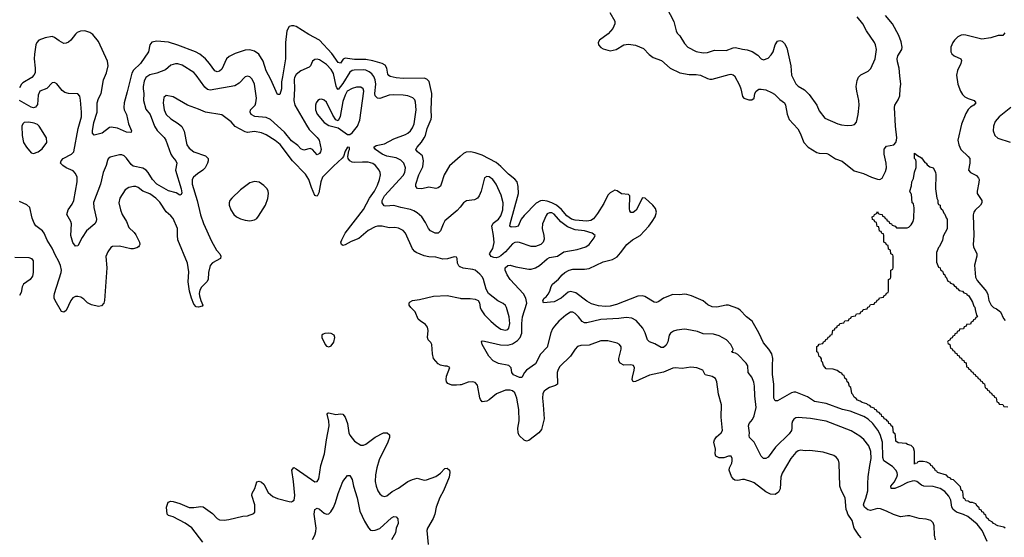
# Model space of a CAD drawing. Header units: inches. Extents: x 1473912 to 1647258, y 640388 to 773423.
# Tile 409 of 420: x 1586211 to 1594682, y 700111 to 704566. Entities that reach past the tile are written whole.
import ezdxf

# ---------------------------------------------------------------- set-up
doc = ezdxf.new("R2010")
doc.units = ezdxf.units.IN
doc.header["$MEASUREMENT"] = 0
doc.layers.add('B5780', color=7, linetype='Continuous')
doc.layers.add('B5790', color=7, linetype='Continuous')

msp = doc.modelspace()

# ---------------------------------------------------------------- linework, layer by layer
at = {"layer": 'B5780', "color": 5}
for points, elevation in [([(1590000, 703387.8), (1589910, 703307.8), (1589862.6, 703230), (1589838.3, 703150), (1589830, 703134.5), (1589810, 703118.4), (1589790, 703114.5), (1589730, 703123.5), (1589670, 703109.8), (1589632.9, 703112.9), (1589619.6, 703130), (1589620.4, 703150), (1589644.1, 703230), (1589679.2, 703300.8), (1589684.6, 703350), (1589675.6, 703395.6), (1589632.6, 703430), (1589619.7, 703450), (1589629.7, 703470), (1589668.3, 703511.7), (1589691.6, 703548.4), (1589701.4, 703570), (1589715.9, 703630), (1589749.9, 703710), (1589754, 703730), (1589750.5, 703790), (1589756.7, 703930), (1589732.8, 704032.8), (1589713.5, 704053.5), (1589690, 704061.6), (1589510, 704060.2), (1589450, 704065.4), (1589398.1, 704078.1), (1589385.5, 704085.5), (1589377.8, 704097.8), (1589369.1, 704150), (1589355.1, 704175.1), (1589329.7, 704190), (1589250, 704212.4), (1589190, 704222.5), (1589090, 704222.6), (1589010, 704235.3), (1588994, 704226), (1588970, 704192.4), (1588950, 704198), (1588895.4, 704275.4), (1588790, 704388.7), (1588697.9, 704437.9), (1588590, 704507.1), (1588570, 704513.7), (1588550, 704514), (1588530, 704506.3), (1588509.5, 704470.5), (1588497.4, 704370), (1588498.9, 704230), (1588473.2, 704073.2), (1588461.9, 704030), (1588462.8, 703970), (1588450, 703923.7), (1588430, 703921.2), (1588370.7, 704050), (1588330, 704124.7), (1588305.3, 704210), (1588268.2, 704268.2), (1588230, 704296), (1588190, 704307), (1588150, 704304), (1588064.9, 704275.1), (1588012, 704250), (1587990, 704229.7), (1587950, 704140.5), (1587930, 704124.2), (1587910, 704117.3), (1587890, 704126.3), (1587844.2, 704190), (1587809, 704230), (1587759.3, 704270), (1587722.6, 704290), (1587570, 704347.7), (1587490, 704372.9), (1587390, 704382.5), (1587347.3, 704372.7), (1587330.3, 704350), (1587318.9, 704290), (1587250.2, 704190), (1587190, 704130.7), (1587174.2, 704105.8), (1587136.2, 703943.8), (1587109.1, 703850), (1587106, 703810), (1587110, 703791), (1587128.9, 703750), (1587145.7, 703670), (1587172.4, 703610), (1587170, 703598), (1587166, 703594), (1587130, 703598.9), (1587052.5, 703632.5), (1586998, 703642), (1586982.7, 703637.3), (1586920.7, 703590), (1586852.3, 703572.3), (1586836.2, 703590), (1586837.4, 703610), (1586850, 703680.7), (1586877.3, 703770), (1586878.3, 703850), (1586890, 703886.7), (1586912, 703930), (1586932.4, 704047.6), (1586957.5, 704110), (1586971.3, 704170), (1586966.2, 704210), (1586890, 704379.5), (1586839.3, 704439.3), (1586815.2, 704455.2), (1586770, 704470.9), (1586733.9, 704466.1), (1586705.5, 704454.5), (1586690, 704441.6), (1586651.1, 704388.9), (1586630, 704371.5), (1586610, 704363), (1586590, 704362), (1586550, 704384.4), (1586510, 704414.3), (1586490, 704420.5), (1586430, 704409.7), (1586375.5, 704390), (1586357.8, 704370), (1586350.2, 704350), (1586337, 704270), (1586335.5, 704230), (1586344.7, 704150), (1586342.7, 704110), (1586333.3, 704090), (1586315, 704070), (1586238.7, 704021.3), (1586226.6, 704010), (1586210, 703980.9)], 640), ([(1590000, 702953.2), (1589975.9, 702924.1), (1589870, 702834.7), (1589853.1, 702806.9), (1589832.7, 702750), (1589810, 702729.8), (1589786.6, 702730), (1589744.4, 702750), (1589728.2, 702768.2), (1589701.5, 702821.5), (1589670, 702868.4), (1589630, 702905.1), (1589601.9, 702921.9), (1589573.7, 702933.7), (1589490, 702948.3), (1589430, 702966.6), (1589362.4, 702962.4), (1589345.3, 702965.3), (1589329.3, 702990), (1589330.5, 703010), (1589348.9, 703050), (1589510, 703224.2), (1589525, 703250), (1589531.6, 703290), (1589515.3, 703330), (1589490, 703358.2), (1589450, 703377.4), (1589370, 703392.7), (1589330, 703409.9), (1589272.1, 703450), (1589258.7, 703470), (1589277.4, 703482.6), (1589350, 703498.4), (1589430, 703540.9), (1589530, 703578.4), (1589550.4, 703589.6), (1589572.3, 703610), (1589590, 703636), (1589603.7, 703670), (1589622.9, 703790), (1589617.4, 703857.4), (1589610, 703876.2), (1589593.2, 703893.2), (1589550, 703909.8), (1589510, 703917.6), (1589430, 703919.8), (1589390, 703916.2), (1589310, 703887.9), (1589289.8, 703889.8), (1589269.8, 703910), (1589267, 703930), (1589274.8, 704010), (1589268.3, 704048.3), (1589256.5, 704076.5), (1589240.2, 704100.2), (1589218.6, 704118.6), (1589190, 704131.6), (1589170, 704135), (1589088, 704132), (1589070, 704127.5), (1589050, 704115.3), (1588990, 704015.6), (1588950, 703966.6), (1588939.1, 703979.1), (1588933.8, 703993.8), (1588910, 704103.1), (1588890, 704137.8), (1588850, 704179.3), (1588790, 704221.6), (1588770, 704227), (1588750, 704223.7), (1588730.4, 704209.6), (1588712.7, 704170), (1588701.2, 704158.8), (1588630, 704127.1), (1588590, 704093.3), (1588576.3, 704070), (1588571.8, 704050), (1588575.3, 703970), (1588568.1, 703870), (1588576.8, 703830), (1588677.1, 703657.1), (1588701.7, 703621.7), (1588770, 703553.2), (1588786.5, 703530), (1588805.3, 703450), (1588800.3, 703430), (1588790, 703414), (1588770, 703402), (1588730, 703448), (1588710, 703457.3), (1588656.7, 703443.3), (1588630, 703454.5), (1588603, 703483), (1588550, 703523.9), (1588490, 703599.5), (1588368.5, 703708.5), (1588330, 703723.8), (1588233.8, 703733.8), (1588201.4, 703750), (1588192.8, 703770), (1588198, 703790), (1588235.5, 703830), (1588243.1, 703850), (1588248.1, 703890), (1588229.8, 704009.8), (1588210, 704055.6), (1588190, 704073), (1588170, 704078.7), (1588150, 704073.6), (1588100.4, 704019.6), (1588063, 703997), (1587850, 703959), (1587826.1, 703966.1), (1587804, 703984), (1587729.9, 704089.9), (1587710, 704110.9), (1587610, 704175.8), (1587570, 704186), (1587550, 704185.8), (1587510, 704174.8), (1587464.3, 704135.7), (1587390, 704106.4), (1587330, 704092.8), (1587297.2, 704070), (1587282.6, 704037.4), (1587274.4, 703990), (1587273.1, 703970), (1587280.1, 703930), (1587277.2, 703870), (1587297.3, 703797.3), (1587334.4, 703750), (1587369.6, 703649.6), (1587392.8, 703612.8), (1587453.1, 703553.1), (1587469.2, 703530), (1587510.1, 703410.1), (1587524.9, 703384.9), (1587554.9, 703350), (1587564, 703330), (1587550.2, 703269.8), (1587600.4, 703110), (1587605.3, 703074.7), (1587599, 703061), (1587590, 703056.9), (1587555.8, 703075.8), (1587490, 703094), (1587390, 703149.9), (1587352.7, 703190), (1587317.3, 703250), (1587299.5, 703270), (1587270, 703288.2), (1587186.6, 703306.6), (1587170, 703320.3), (1587130, 703375.4), (1587110, 703394.7), (1587090, 703403), (1587070, 703403), (1586990, 703383.1), (1586972, 703368), (1586965.9, 703354.1), (1586954.5, 703310), (1586928.6, 703250), (1586906.7, 703150), (1586847, 702993), (1586849.4, 702950), (1586870.3, 702850), (1586868.5, 702830), (1586856.4, 702810), (1586786.7, 702750), (1586748.4, 702691.6), (1586710, 702620.9), (1586690, 702617), (1586668.1, 702648.1), (1586650.9, 702710), (1586655.3, 702810), (1586652.1, 702830), (1586616.9, 702890), (1586628.4, 702930), (1586661.9, 702978.1), (1586676.1, 703010), (1586706.2, 703170), (1586706.2, 703210), (1586690, 703243.5), (1586670, 703263.9), (1586610, 703290.8), (1586580.5, 703310), (1586562.4, 703330), (1586566.6, 703350), (1586585.7, 703370), (1586656.8, 703410), (1586675.7, 703430), (1586713.3, 703630), (1586742.1, 703730), (1586743.7, 703770), (1586733.7, 703873.7), (1586727.8, 703907.8), (1586710, 703926.6), (1586630, 703931.1), (1586599.2, 703939.2), (1586575.3, 703955.3), (1586530, 704012.7), (1586510, 704026), (1586490, 704023.7), (1586444.7, 703975.3), (1586383.7, 703950), (1586370, 703915.3), (1586364.9, 703835.1), (1586347.6, 703812.4), (1586330, 703808.9), (1586310, 703813.4), (1586210, 703870.9)], 660), ([(1590000, 702437.8), (1589998.4, 702438.4), (1589987.8, 702447.8), (1589977, 702470), (1589975.1, 702510), (1589970, 702522), (1589950, 702523.7), (1589892.2, 702507.8), (1589850, 702506.3), (1589790, 702523.6), (1589730, 702524), (1589690, 702534.8), (1589623.3, 702563.3), (1589610, 702571.2), (1589590, 702594), (1589529.6, 702730), (1589510, 702751.5), (1589470, 702772.6), (1589437, 702777), (1589390, 702776), (1589329.1, 702789.1), (1589290, 702789.1), (1589270, 702784.1), (1589208.2, 702751.8), (1589130, 702683.8), (1589062.5, 702657.5), (1589010, 702627.3), (1588990, 702623.6), (1588979.3, 702630), (1588975.1, 702650), (1588981, 702670), (1589009.8, 702730), (1589170, 702932.6), (1589219.8, 703030), (1589263.4, 703090), (1589290, 703143.1), (1589307.8, 703190), (1589316.4, 703230), (1589313.1, 703250), (1589303.5, 703270), (1589272.1, 703310), (1589247.8, 703327.8), (1589210, 703339), (1589161.2, 703341.2), (1589090, 703336.5), (1589070, 703339.8), (1589051.5, 703350), (1589036.3, 703370), (1589034.3, 703390), (1589042.5, 703437.5), (1589048.4, 703448.4), (1589047.3, 703467.3), (1589030, 703468.7), (1589010, 703434), (1588995.5, 703390), (1588985.5, 703374.5), (1588910, 703305.1), (1588817.1, 703210), (1588801.6, 703170), (1588784, 703076), (1588770, 703047), (1588758, 703050), (1588750, 703054), (1588720.7, 703120.7), (1588699.5, 703190), (1588670, 703236.8), (1588557.3, 703350), (1588451.4, 703491.4), (1588410, 703526.8), (1588330, 703575.9), (1588290, 703593.3), (1588230, 703603.1), (1588170, 703596.5), (1588150, 703599.8), (1588065.5, 703645.5), (1588030, 703685.6), (1587950, 703747.6), (1587810, 703771.1), (1587750, 703797.3), (1587655.1, 703830), (1587530, 703903.5), (1587470, 703914.5), (1587450, 703895.3), (1587444.2, 703850), (1587454.4, 703790), (1587471.5, 703750), (1587510, 703713.8), (1587574, 703674), (1587605.6, 703645.6), (1587625.8, 703605.8), (1587649.3, 703490), (1587670, 703460.9), (1587710, 703428.5), (1587810, 703394.7), (1587832.3, 703370), (1587833.4, 703350), (1587827.1, 703330), (1587805.5, 703290), (1587787.6, 703272.4), (1587739.4, 703240.6), (1587706.4, 703210), (1587696, 703190), (1587694.8, 703150), (1587737.5, 703010), (1587766.3, 702886.3), (1587793, 702813), (1587860.6, 702660.6), (1587902.7, 702582.7), (1587932, 702550), (1587942.4, 702530), (1587937.1, 702510), (1587870, 702473.5), (1587850, 702451.5), (1587836.5, 702390), (1587831.3, 702330), (1587819.6, 702310), (1587775.5, 702264.5), (1587760.8, 702239.2), (1587755, 702210), (1587756.5, 702190), (1587768.1, 702148.1), (1587787.7, 702110), (1587779.9, 702100.1), (1587750, 702091.5), (1587730, 702095.6), (1587710, 702118.4), (1587688.6, 702168.6), (1587672.9, 702230), (1587661.5, 702310), (1587665.2, 702394.8), (1587654.8, 702470), (1587572.3, 702670), (1587567.4, 702710), (1587568.2, 702770), (1587530, 702854), (1587510, 702879.2), (1587470, 702911.1), (1587415.8, 702995.8), (1587381.7, 703030), (1587330, 703067.4), (1587270, 703090.8), (1587230, 703123), (1587210, 703129.7), (1587190, 703129.7), (1587150, 703123), (1587118.5, 703101.5), (1587072.2, 703030), (1587064.9, 702990), (1587078.6, 702930), (1587093.6, 702890), (1587128.3, 702830), (1587150, 702777.4), (1587195.9, 702735.9), (1587210, 702715.5), (1587241.1, 702650), (1587243.7, 702630), (1587239.4, 702620.6), (1587232.7, 702610), (1587218.8, 702601.2), (1587187.1, 702592.9), (1587166.5, 702593.5), (1587070, 702616.8), (1587010, 702614.3), (1586994.7, 702605.3), (1586970, 702569.3), (1586951.8, 702528.2), (1586960.8, 702430), (1586940.4, 702150), (1586933.7, 702126.3), (1586915.6, 702104.4), (1586890, 702097), (1586830, 702111.6), (1586794.5, 702130), (1586761.8, 702161.8), (1586737.8, 702177.8), (1586710, 702184.8), (1586690, 702183.1), (1586668.4, 702171.6), (1586650.3, 702150), (1586610, 702062.9), (1586590, 702049.6), (1586570, 702055.1), (1586516.3, 702150), (1586508.4, 702170), (1586507.1, 702190), (1586509.8, 702210), (1586568.1, 702390), (1586569.8, 702410), (1586561.8, 702450), (1586545.3, 702490), (1586517.7, 702537.7), (1586490, 702599.5), (1586448, 702668), (1586420.4, 702730), (1586405.6, 702750), (1586350.8, 702790.8), (1586334.8, 702814.8), (1586317.5, 702857.5), (1586299.3, 702950), (1586273.6, 702973.6), (1586210, 703001.3)], 680), ([(1586170, 702522.7), (1586290, 702519.3), (1586311.2, 702511.2), (1586326.4, 702490), (1586327.3, 702390), (1586320.1, 702359.9), (1586299.5, 702330), (1586243.7, 702290), (1586232.4, 702267.6), (1586223, 702217), (1586210, 702192.3)], 680), ([(1590000, 701422.8), (1589970, 701419.8), (1589930, 701421), (1589894.9, 701434.9), (1589882.4, 701450), (1589878.7, 701470), (1589883.1, 701496.9), (1589912.1, 701572.1), (1589890, 701584), (1589870, 701582.7), (1589830, 701592.7), (1589810, 701605.2), (1589772.3, 701650), (1589761.3, 701690), (1589757.6, 701770), (1589748.2, 701788.2), (1589726.6, 701810), (1589719.6, 701830), (1589726.3, 701890), (1589719.7, 701919.7), (1589702.8, 701942.8), (1589655, 701975.1), (1589640.5, 701990), (1589612.1, 702052.1), (1589575.6, 702090), (1589563, 702110), (1589562.9, 702130), (1589570, 702139.1), (1589590, 702150.4), (1589650, 702157.3), (1589770, 702186), (1589890, 702192), (1590000, 702168)], 680), ([(1587787.4, 700070), (1587691.2, 700191.2), (1587633.8, 700233.8), (1587530, 700286.2), (1587490, 700299.5), (1587480.7, 700310), (1587475.1, 700370), (1587487.8, 700412.2), (1587510, 700422.4), (1587530, 700420.3), (1587590, 700400.9), (1587670, 700366.3), (1587710, 700367.2), (1587770, 700377.2), (1587790, 700374), (1587870, 700315.8), (1587910, 700272.9), (1587930, 700262.4), (1587970, 700258.5), (1588010, 700263.6), (1588130, 700292.7), (1588170, 700295.3), (1588224.1, 700315.9), (1588233.1, 700326.9), (1588234.2, 700390), (1588207.6, 700470), (1588212.2, 700490), (1588233.1, 700530), (1588250, 700587.7), (1588270, 700594.9), (1588290, 700585.7), (1588310, 700568.4), (1588350, 700496.5), (1588390, 700460.9), (1588430, 700444.6), (1588530, 700419.5), (1588550, 700417.1), (1588559.3, 700420.7), (1588571.6, 700430), (1588578, 700470), (1588567.6, 700592.4), (1588551.5, 700688.5), (1588566, 700710), (1588570, 700711.8), (1588590, 700700.3), (1588750, 700587.2), (1588770, 700590.5), (1588784.4, 700615.6), (1588801.6, 700730), (1588834.2, 700830), (1588850, 700951.3), (1588872, 701070), (1588871.9, 701111.9), (1588856, 701170), (1588861.2, 701178.8), (1588870, 701182), (1588930, 701169.1), (1588970, 701174.6), (1588990.2, 701170.2), (1589010, 701143.8), (1589031.1, 701090), (1589042.3, 701010), (1589050.3, 700990), (1589090, 700939.5), (1589145.2, 700905.2), (1589170, 700904.9), (1589190, 700914), (1589270, 700972.7), (1589341.2, 701010), (1589371.2, 701011.2), (1589392.6, 700992.6), (1589393.4, 700970), (1589377.8, 700930), (1589303, 700777), (1589283.8, 700710), (1589273.2, 700650), (1589269.2, 700590), (1589276.9, 700550), (1589292.2, 700512.2), (1589310, 700486), (1589330, 700468.2), (1589350, 700463.1), (1589370, 700467.2), (1589415.9, 700504.1), (1589470, 700532.9), (1589549.8, 700590.2), (1589590, 700607.9), (1589630, 700618.9), (1589690, 700603.1), (1589710, 700606.9), (1589790, 700634.2), (1589830, 700662), (1589870, 700702.7), (1589890, 700707.4), (1589907.4, 700690), (1589912.6, 700670), (1589905, 700630), (1589858.2, 700510), (1589826.2, 700453.8), (1589794, 700370), (1589782, 700310), (1589767.7, 700272.3), (1589718.4, 700190), (1589712.7, 700170), (1589724.4, 700050)], 680), ([(1588729.2, 700090.8), (1588750.6, 700129.4), (1588759.7, 700160.3), (1588762.9, 700190), (1588745.6, 700310), (1588751, 700349), (1588770, 700361.7), (1588790, 700353.6), (1588830, 700320.2), (1588850, 700310.2), (1588870, 700314), (1588888.3, 700330), (1588911.1, 700368.9), (1588928, 700410), (1588950.7, 700489.3), (1588991.1, 700590), (1589030, 700644.4), (1589050, 700643), (1589071.6, 700610), (1589083.6, 700550), (1589114, 700450), (1589136.2, 700336.2), (1589177.8, 700250), (1589212.8, 700192.8), (1589230, 700173.7), (1589248.4, 700168.4), (1589270, 700171.2), (1589310, 700187.8), (1589410, 700277.6), (1589430, 700288.9), (1589450, 700288.2), (1589463.7, 700270), (1589466, 700230), (1589449, 700190), (1589444.9, 700150), (1589410.2, 700090)], 660)]:
    msp.add_lwpolyline(points, dxfattribs=dict(at, elevation=elevation))
for points, elevation in [([(1589110, 703985.7), (1589070, 703974.8), (1589028.8, 703950), (1589010, 703916.4), (1588990, 703862), (1588967.3, 703732.7), (1588950, 703697), (1588930, 703703.7), (1588904.3, 703744.3), (1588850, 703855.4), (1588830, 703874.8), (1588810, 703881.5), (1588790, 703878.5), (1588774.9, 703870), (1588761.3, 703850), (1588756.2, 703830), (1588756, 703790), (1588770, 703752), (1588830, 703681.2), (1588870, 703656.1), (1588950, 703634), (1589030, 703577.1), (1589050, 703578.4), (1589070, 703592), (1589117.6, 703650), (1589137.9, 703702.1), (1589171.2, 703950), (1589167.3, 703970), (1589145.4, 703985.4)], 680), ([(1586290, 703684.4), (1586250, 703680.5), (1586237.1, 703670), (1586230.3, 703649.7), (1586231.3, 703570), (1586244.7, 703510), (1586270, 703470.4), (1586310, 703421.6), (1586330, 703414.9), (1586370, 703428.7), (1586404.1, 703455.9), (1586444.5, 703510), (1586442.7, 703550), (1586379.5, 703650), (1586363.9, 703663.9), (1586335.4, 703675.4)], 680), ([(1588230, 703173), (1588190, 703163), (1588110, 703101), (1588034.6, 703030), (1588018.9, 703010), (1588012.8, 702990), (1588013.6, 702970), (1588028.2, 702930), (1588052.6, 702890), (1588074.9, 702870), (1588110, 702852.9), (1588150, 702841.8), (1588190, 702836.1), (1588230, 702843.2), (1588250, 702855.6), (1588265.9, 702874.1), (1588324.5, 702970), (1588346.2, 703026.2), (1588351.5, 703070), (1588348.6, 703090), (1588339.1, 703110), (1588310, 703139.7), (1588270, 703166.6)], 720), ([(1588870, 701867.3), (1588835.2, 701864.8), (1588821.3, 701858.7), (1588810.8, 701850), (1588810.6, 701830), (1588838.4, 701770), (1588850, 701757.1), (1588870, 701750.4), (1588890, 701758.4), (1588914.3, 701790), (1588922, 701830), (1588916, 701850), (1588890, 701865.1)], 720)]:
    msp.add_lwpolyline(points, close=True, dxfattribs=dict(at, elevation=elevation))
at = {"layer": 'B5790', "color": 5}
for points, elevation in [([(1591776, 704670), (1591839.5, 704550), (1591858.7, 704470), (1591868.5, 704450), (1591890, 704426), (1591930, 704361.6), (1591958.4, 704330), (1592030, 704292.7), (1592090, 704281.3), (1592130, 704285.2), (1592190, 704303.1), (1592290, 704302.4), (1592350, 704324.4), (1592370, 704326.9), (1592430, 704311.4), (1592470, 704306.5), (1592512.6, 704292.6), (1592560.3, 704260.2), (1592590, 704230.5), (1592610, 704221.6), (1592650, 704235.5), (1592677.4, 704262.6), (1592693.1, 704290), (1592710, 704350.8), (1592730, 704382), (1592750, 704387.7), (1592770, 704380.5), (1592790, 704360.4), (1592810, 704324.9), (1592846.2, 704170), (1592851.8, 704090), (1592890, 704014.8), (1592910, 703994), (1592963, 703963), (1593003.2, 703923.2), (1593068.8, 703830), (1593090, 703780.7), (1593137.5, 703717.5), (1593250, 703670.6), (1593282, 703662), (1593330, 703656.3), (1593370, 703657.3), (1593394.5, 703665.5), (1593410, 703684.7), (1593425.6, 703750), (1593432.2, 703830), (1593430.9, 703870), (1593412.9, 703950), (1593408.9, 703990), (1593415.8, 704044.2), (1593429, 704071), (1593448.9, 704091.1), (1593510, 704122), (1593533.6, 704146.4), (1593571.2, 704230), (1593582, 704310), (1593575.1, 704350), (1593564.7, 704370), (1593495.6, 704470), (1593463.9, 704530), (1593416.2, 704590)], 660), ([(1591289, 704629), (1591332.1, 704552.1), (1591330.4, 704530), (1591314.8, 704490), (1591274.6, 704445.4), (1591198, 704390), (1591188.5, 704370), (1591190.5, 704350), (1591210, 704326), (1591230, 704314.9), (1591290, 704298), (1591342, 704310), (1591410, 704350.8), (1591450, 704354.8), (1591510, 704347.7), (1591577, 704317), (1591626.9, 704266.9), (1591661.8, 704241.9), (1591734.2, 704214.2), (1591808.4, 704150), (1591890, 704109.1), (1591970, 704093.7), (1592030, 704093.2), (1592067.4, 704087.4), (1592130, 704059.1), (1592150, 704054.4), (1592170, 704054.7), (1592313.7, 704093.7), (1592330, 704096.5), (1592350, 704092.7), (1592362, 704082), (1592403.4, 704003.4), (1592416.4, 703970), (1592430, 703906), (1592440.7, 703890), (1592484.7, 703875.3), (1592510, 703876), (1592528.7, 703890), (1592534.7, 703930), (1592546.3, 703950), (1592570, 703967.2), (1592591.2, 703968.8), (1592630, 703961.5), (1592680.1, 703940.1), (1592704.9, 703924.9), (1592750, 703878.6), (1592792, 703850), (1592800.9, 703830), (1592813.4, 703753.4), (1592830, 703708), (1592905.9, 703625.9), (1592925, 703590), (1592956.2, 703510), (1592994.3, 703470), (1593070, 703424.2), (1593090, 703418.6), (1593154.5, 703414.5), (1593170, 703408.7), (1593230, 703368.7), (1593288.1, 703348.1), (1593390, 703265.7), (1593470, 703242), (1593539.1, 703210), (1593590, 703193.4), (1593610, 703190.4), (1593630, 703202.8), (1593659.2, 703260.8), (1593668.3, 703290), (1593665.7, 703330), (1593648.3, 703410), (1593650, 703451), (1593670, 703478.8), (1593731.4, 703488.6), (1593749.6, 703510.4), (1593754.7, 703530), (1593756.9, 703550), (1593744.7, 703650), (1593736.2, 703810), (1593739.5, 703830), (1593770, 703876.3), (1593784.4, 703910), (1593786.4, 703970), (1593792.9, 704010), (1593782.1, 704082.1), (1593778.3, 704150), (1593762.1, 704202.1), (1593759.9, 704230), (1593766.3, 704253.7), (1593800.2, 704310), (1593803.4, 704330), (1593795.3, 704375.3), (1593775.8, 704430), (1593719.7, 704530), (1593661.1, 704601)], 640), ([(1594688.2, 704451.8), (1594670, 704431.2), (1594630, 704431.4), (1594566.4, 704410), (1594490, 704398.1), (1594350, 704434.3), (1594330, 704437.1), (1594310, 704433.3), (1594281.8, 704418.2), (1594252.7, 704390), (1594238.5, 704370), (1594222.1, 704330), (1594222.3, 704290), (1594231.5, 704271.5), (1594250, 704255.8), (1594308.2, 704230), (1594314.1, 704214.1), (1594307.4, 704190), (1594278.4, 704130), (1594272, 704090), (1594282.2, 704010), (1594305.9, 703950), (1594322.6, 703922.6), (1594343.4, 703903.4), (1594370, 703889.1), (1594424, 703870), (1594436.4, 703850), (1594419.1, 703830), (1594390, 703813), (1594370, 703793.3), (1594350, 703759.5), (1594313.9, 703666.1), (1594282.7, 703530), (1594290.2, 703490.2), (1594309.3, 703449.3), (1594372.7, 703390), (1594386, 703370), (1594384.9, 703330), (1594375.5, 703270), (1594390.8, 703250), (1594444.4, 703224.4), (1594461.1, 703201.1), (1594464.9, 703190), (1594463.8, 703163.8), (1594447.8, 703090), (1594448.8, 703070), (1594488.5, 703010), (1594488.7, 702990), (1594478.7, 702970), (1594432.7, 702927.3), (1594421.5, 702910), (1594414.3, 702885.7), (1594420.3, 702710), (1594414, 702630), (1594418.3, 702610), (1594444.9, 702550), (1594444.9, 702530), (1594425.5, 702454.5), (1594434.9, 702350), (1594450, 702320.5), (1594527.8, 702227.8), (1594540, 702200), (1594550.2, 702150), (1594570, 702108.9), (1594590, 702089.1), (1594616.2, 702076.2), (1594650.3, 702050.3), (1594675.1, 701995.1), (1594690, 701976.3)], 640), ([(1594737.4, 703810), (1594638.9, 703730), (1594604.2, 703690), (1594588.8, 703650), (1594585.3, 703610), (1594601.3, 703570), (1594626.7, 703546.7), (1594732.3, 703512.3)], 660), ([(1594533.9, 700073.9), (1594490.4, 700170), (1594450, 700224.9), (1594367.4, 700290), (1594330, 700308.5), (1594270, 700327.5), (1594243.2, 700350), (1594231.5, 700371.5), (1594221.9, 700430), (1594206.1, 700466.1), (1594170, 700504.9), (1594130, 700530.5), (1594070, 700547.5), (1593990, 700550.7), (1593970, 700560.3), (1593931, 700591), (1593910, 700596.2), (1593890, 700595.4), (1593850, 700582.8), (1593790, 700550.6), (1593739.3, 700530), (1593709.7, 700530), (1593705.8, 700550), (1593733.9, 700586.1), (1593757.7, 700630), (1593763.5, 700650), (1593761.7, 700670), (1593749.7, 700690), (1593719.6, 700719.5), (1593647.1, 700770), (1593638.4, 700798.4), (1593633.4, 700930), (1593615.1, 700995.1), (1593594.2, 701034.2), (1593550, 701091.8), (1593510, 701128), (1593474.3, 701150), (1593356.3, 701196.3), (1593290, 701210.7), (1593150, 701262.2), (1593050, 701279.9), (1592990, 701318.9), (1592890, 701361), (1592870, 701360.3), (1592850, 701353.5), (1592730, 701285.4), (1592710, 701286), (1592700.4, 701310), (1592698.4, 701430), (1592689, 701511), (1592687.3, 701592.7), (1592691.3, 701650), (1592681.6, 701690), (1592656.3, 701730), (1592610, 701785.6), (1592570.7, 701870.7), (1592514, 701970), (1592464.7, 702010), (1592410, 702067.3), (1592390, 702079.6), (1592310, 702109.7), (1592290, 702109.7), (1592210, 702092), (1592170, 702095.3), (1592130.8, 702110.8), (1592090, 702145.1), (1591990, 702188.2), (1591950, 702201.6), (1591930, 702202.9), (1591890, 702197), (1591830, 702202), (1591750, 702169.6), (1591710, 702139.6), (1591690, 702131.2), (1591670, 702135.6), (1591590, 702182.5), (1591568.3, 702188.3), (1591530, 702186.9), (1591346.1, 702114), (1591290, 702099.6), (1591250, 702098.5), (1591190, 702103.4), (1591130, 702120.3), (1591090, 702142.7), (1590994.5, 702214.5), (1590950, 702227.6), (1590930, 702220.4), (1590870, 702169.1), (1590810, 702138.3), (1590718, 702130), (1590712.7, 702150), (1590724.5, 702170), (1590739.2, 702180.8), (1590756.4, 702203.6), (1590771.1, 702230), (1590783.6, 702270), (1590796.3, 702290), (1590847, 702333), (1590876.8, 702370), (1590900.4, 702390), (1590939.6, 702410), (1590970, 702418.7), (1591070, 702419), (1591110, 702424.1), (1591230, 702481.8), (1591310, 702502.4), (1591350, 702524.2), (1591381.2, 702558.8), (1591433.6, 702630), (1591483.7, 702670), (1591550, 702708.5), (1591625.1, 702790), (1591653.7, 702830), (1591677.4, 702870), (1591689.6, 702910), (1591681.2, 702941.2), (1591659.3, 702970), (1591590.9, 703030.9), (1591570, 703032.1), (1591513.4, 702926.6), (1591490, 702907.2), (1591470, 702907.3), (1591461.3, 702921.3), (1591458.3, 702938.3), (1591461.6, 703050), (1591450, 703062.2), (1591390, 703067.7), (1591350, 703091.9), (1591330, 703097.6), (1591290, 703075.4), (1591270, 703057.2), (1591237.3, 702982.7), (1591182.2, 702897.8), (1591147, 702853), (1591123.6, 702836.4), (1591090, 702832.2), (1590990, 702839.5), (1590957.3, 702850), (1590917.6, 702877.6), (1590873.1, 702933.1), (1590830.5, 702970.5), (1590790, 702990.2), (1590750, 703003.1), (1590710.5, 703009.5), (1590692.8, 703007.2), (1590653.1, 702986.9), (1590550, 702880.7), (1590525.7, 702850), (1590498.9, 702790), (1590478.1, 702781.9), (1590440.7, 702780.7), (1590429, 702789), (1590430.8, 702810), (1590501.5, 703070), (1590500.3, 703130), (1590489.9, 703169.9), (1590472.2, 703192.2), (1590416.2, 703236.2), (1590350, 703303.4), (1590310, 703337.2), (1590190, 703399.1), (1590130, 703420.3), (1590090, 703428.6), (1590053.3, 703426.7), (1590030, 703414.5), (1590000, 703387.8)], 640), ([(1594688.7, 700190), (1594678.6, 700198.6), (1594626, 700210), (1594610, 700218), (1594604.7, 700224.7), (1594588.7, 700230), (1594582, 700242), (1594550, 700258), (1594547.3, 700267.3), (1594530, 700278), (1594522, 700302), (1594510, 700309), (1594505.2, 700325.2), (1594489.4, 700330), (1594485.2, 700345.2), (1594470, 700349.4), (1594466, 700366), (1594450, 700378), (1594438, 700398), (1594409.5, 700409.5), (1594388, 700410), (1594370, 700422), (1594350, 700424), (1594343.1, 700443.1), (1594330, 700449.2), (1594325.2, 700505.2), (1594310, 700518), (1594304.7, 700544.7), (1594245.6, 700605.6), (1594228.7, 700610), (1594220.4, 700620.4), (1594198, 700630), (1594185.2, 700645.2), (1594108.7, 700670), (1594100.4, 700680.4), (1594090, 700684), (1594082, 700702), (1594069.2, 700710), (1594064, 700724), (1594049, 700730), (1594043.1, 700743.1), (1594016.4, 700756.4), (1593984.7, 700764.7), (1593950, 700764), (1593939.6, 700760.4), (1593931.3, 700750), (1593913.4, 700746.6), (1593910, 700742), (1593908.2, 700848.2), (1593902, 700882), (1593880.4, 700900.4), (1593848, 700910), (1593839, 700919), (1593770, 700924), (1593750, 700938), (1593746.3, 700986.3), (1593742, 701002), (1593730, 701009), (1593723.1, 701063.1), (1593710, 701069.2), (1593704.7, 701084.7), (1593690, 701089.3), (1593686.3, 701106.3), (1593678, 701110), (1593666.3, 701126.3), (1593649.5, 701130), (1593645.6, 701145.6), (1593629.7, 701150), (1593627, 701167), (1593618, 701170), (1593606.6, 701186.6), (1593589.6, 701190), (1593586, 701206), (1593569, 701210), (1593562, 701222), (1593538, 701230), (1593525.2, 701245.2), (1593508, 701250), (1593499, 701259), (1593458, 701270), (1593443.1, 701283.1), (1593418, 701290), (1593406.8, 701306.8), (1593390, 701318), (1593380.4, 701340.4), (1593370, 701348.7), (1593366, 701386), (1593360.4, 701400.4), (1593350, 701408.7), (1593342, 701442), (1593330, 701449), (1593326.6, 701466.6), (1593310, 701482), (1593304, 701504), (1593289.3, 701510), (1593284.7, 701524.7), (1593268, 701530), (1593245.6, 701545.6), (1593210, 701558), (1593150, 701562), (1593125.2, 701590), (1593118, 701618), (1593110, 701626), (1593108.4, 701648.4), (1593102, 701662), (1593090, 701666), (1593082, 701702), (1593070, 701706), (1593068, 701730), (1593068, 701752), (1593082, 701758), (1593090, 701774), (1593122, 701778), (1593127.3, 701792.7), (1593142, 701798), (1593147.3, 701812.7), (1593162, 701818), (1593167.3, 701832.7), (1593182, 701838), (1593187.3, 701852.7), (1593202, 701858), (1593207.3, 701892.7), (1593222, 701898), (1593227.3, 701912.7), (1593242, 701918), (1593247.3, 701932.7), (1593262, 701938), (1593267.3, 701952.7), (1593302, 701958), (1593310, 701974), (1593342, 701978), (1593347.3, 701992.7), (1593362, 701998), (1593367.3, 702012.7), (1593402, 702018), (1593410, 702034), (1593442, 702038), (1593447.3, 702052.7), (1593462, 702058), (1593467.3, 702072.7), (1593502, 702078), (1593507.3, 702092.7), (1593522, 702098), (1593530, 702114), (1593562, 702118), (1593567.3, 702132.7), (1593582, 702138), (1593587.3, 702152.7), (1593602, 702158), (1593607.3, 702172.7), (1593642, 702178), (1593647.3, 702192.7), (1593662, 702198), (1593667.3, 702212.7), (1593682, 702218), (1593686, 702230), (1593686, 702330), (1593702, 702338), (1593706, 702350), (1593706, 702410), (1593722, 702418), (1593726, 702430), (1593726, 702530), (1593722, 702542), (1593706, 702550), (1593702, 702582), (1593686, 702590), (1593682, 702622), (1593667.3, 702627.3), (1593662, 702642), (1593646, 702650), (1593646, 702710), (1593642, 702722), (1593627.3, 702727.3), (1593622, 702742), (1593607.3, 702747.3), (1593602, 702782), (1593587.3, 702787.3), (1593582, 702822), (1593567.3, 702827.3), (1593562, 702842), (1593547.3, 702847.3), (1593546, 702870), (1593562, 702878), (1593566, 702890), (1593582, 702898), (1593590, 702914), (1593598, 702898), (1593611, 702891), (1593630.7, 702890), (1593635.3, 702875.3), (1593650.8, 702870), (1593656, 702856), (1593670, 702850.8), (1593675.3, 702835.3), (1593690, 702830.7), (1593695.3, 702815.3), (1593710.8, 702810), (1593716.9, 702796.9), (1593742, 702790), (1593756, 702776), (1593846, 702774), (1593860.4, 702779.6), (1593880.4, 702799.6), (1593898, 702830), (1593904.7, 702855.3), (1593907.2, 702947.2), (1593900.4, 702980.4), (1593890, 702988.7), (1593884.7, 703064.7), (1593878, 703070), (1593869.8, 703090.2), (1593884, 703136), (1593886.6, 703170), (1593902, 703198), (1593910, 703254), (1593925.2, 703294.8), (1593925.2, 703345.2), (1593920.4, 703360.4), (1593909.6, 703370.4), (1593910, 703418), (1593936, 703396), (1593970, 703378), (1593998, 703338), (1594011.3, 703330), (1594018, 703318), (1594041, 703301), (1594071.3, 703290), (1594090, 703254), (1594094, 703230), (1594090.7, 703110.7), (1594102, 703030), (1594110, 703014), (1594110.7, 702990.7), (1594116.9, 702976.9), (1594130.7, 702970), (1594130.9, 702950.9), (1594138, 702938), (1594150.8, 702930), (1594161, 702901), (1594170, 702892), (1594181, 702861), (1594190.6, 702850), (1594190, 702766), (1594156, 702704), (1594150, 702666), (1594122, 702610), (1594115.3, 702604.7), (1594098, 702562), (1594098, 702478), (1594116.9, 702436.9), (1594130, 702431), (1594134, 702414), (1594150, 702402), (1594159.6, 702379.6), (1594170, 702371.3), (1594174.8, 702354.8), (1594182, 702350), (1594196.9, 702316.9), (1594210, 702311), (1594218, 702298), (1594242, 702290), (1594253.4, 702273.4), (1594262, 702270), (1594273, 702253), (1594282, 702250), (1594294.4, 702234.4), (1594322, 702230), (1594334.4, 702214.4), (1594356, 702210), (1594360.7, 702200.7), (1594376, 702190), (1594410, 702134), (1594419.6, 702099.6), (1594430, 702091.3), (1594430.5, 702070.5), (1594442, 702022), (1594451, 702010), (1594438, 702002), (1594432.7, 701987.3), (1594418, 701982), (1594412.7, 701967.3), (1594398, 701962), (1594390, 701946), (1594358, 701942), (1594352.7, 701927.3), (1594338, 701922), (1594330, 701906), (1594298, 701902), (1594292.7, 701887.3), (1594278, 701882), (1594272.7, 701867.3), (1594258, 701862), (1594252.7, 701847.3), (1594238, 701842), (1594232.7, 701827.3), (1594218, 701822), (1594212.7, 701807.3), (1594198, 701802), (1594194, 701790), (1594198, 701778), (1594214, 701770), (1594218, 701738), (1594232.7, 701732.7), (1594238, 701718), (1594252.7, 701712.7), (1594258, 701698), (1594272.7, 701692.7), (1594278, 701678), (1594292.7, 701672.7), (1594298, 701658), (1594312.7, 701652.7), (1594318, 701638), (1594332.7, 701632.7), (1594338, 701618), (1594352.7, 701612.7), (1594358, 701578), (1594372.7, 701572.7), (1594378, 701558), (1594392.7, 701552.7), (1594398, 701538), (1594412.7, 701532.7), (1594418, 701518), (1594432.7, 701512.7), (1594438, 701498), (1594452.7, 701492.7), (1594458, 701478), (1594472.7, 701472.7), (1594478, 701458), (1594492.7, 701452.7), (1594498, 701438), (1594512.7, 701432.7), (1594518, 701398), (1594532.7, 701392.7), (1594538, 701378), (1594552.7, 701372.7), (1594558, 701358), (1594572.7, 701352.7), (1594578, 701338), (1594592.7, 701332.7), (1594598, 701318), (1594612.7, 701312.7), (1594618, 701278), (1594632.7, 701272.7), (1594638, 701258), (1594670, 701254), (1594678, 701238), (1594712.7, 701232.7)], 620), ([(1594089.6, 700090), (1594083, 700130), (1594078.9, 700210), (1594070, 700236), (1594050, 700257), (1594010, 700267.3), (1593950, 700271.8), (1593870, 700295.1), (1593850, 700296.9), (1593790, 700288.5), (1593730, 700306.6), (1593670, 700336.3), (1593616, 700356), (1593590, 700357.8), (1593530, 700341), (1593507.5, 700347.5), (1593480.3, 700370), (1593471.6, 700390), (1593475.2, 700410), (1593491.5, 700448.5), (1593508.9, 700510), (1593506.9, 700573.1), (1593511.1, 700631.1), (1593523.9, 700730), (1593536.9, 700790), (1593534.7, 700850), (1593517.6, 700897.6), (1593472.8, 700952.8), (1593440.3, 700980.3), (1593366.1, 701026.1), (1593150, 701110.6), (1593013.8, 701133.8), (1592910, 701142.8), (1592890, 701140.4), (1592871.1, 701128.9), (1592859, 701110), (1592854.7, 701090), (1592855.6, 701050), (1592850.2, 701030), (1592830, 701001.7), (1592713, 700887), (1592650, 700801.6), (1592630, 700789.6), (1592609.6, 700790), (1592590, 700809.6), (1592530, 700929.6), (1592489.7, 700969.7), (1592487, 700987), (1592488.7, 701010), (1592480.4, 701070), (1592487.8, 701090), (1592514.9, 701125.1), (1592530, 701157.1), (1592548.3, 701228.3), (1592535.8, 701330), (1592533, 701413), (1592526.5, 701446.5), (1592509.6, 701489.6), (1592479, 701530), (1592474.2, 701585.8), (1592462.4, 701610), (1592390, 701685.6), (1592370, 701696), (1592342, 701702), (1592338, 701710), (1592345.6, 701714.4), (1592349.4, 701730), (1592329.6, 701770), (1592292, 701810), (1592230, 701844.8), (1592179.6, 701859.6), (1592090, 701862.3), (1592041.5, 701881.5), (1591950, 701899.8), (1591930, 701902.3), (1591865.2, 701894.8), (1591835, 701884.9), (1591811.6, 701868.4), (1591799.1, 701850), (1591787, 701793), (1591774.2, 701765.8), (1591750, 701745.1), (1591730, 701745.1), (1591675.6, 701775.6), (1591630, 701793), (1591611.5, 701810), (1591592.3, 701872.3), (1591572.4, 701912.4), (1591515.9, 701975.9), (1591477.8, 701997.8), (1591430, 702003.5), (1591366.3, 701993.7), (1591210, 701986.3), (1591090, 701955.9), (1591070, 701956.4), (1591050, 701968.3), (1591019.2, 702010), (1590990, 702038.3), (1590970, 702048.4), (1590950, 702048.4), (1590910, 702023.9), (1590849.5, 701970.5), (1590811.2, 701928.8), (1590795.3, 701904.7), (1590781.5, 701870), (1590750, 701747.3), (1590691.7, 701688.3), (1590650, 701602.9), (1590570.2, 701549.8), (1590553.4, 701530), (1590530, 701487.3), (1590510, 701487.1), (1590459.5, 701510), (1590446, 701530), (1590438, 701570), (1590419.3, 701590), (1590330, 701606.4), (1590283.5, 701630), (1590248.2, 701670), (1590189.7, 701770), (1590184.4, 701795.6), (1590190, 701800.7), (1590210, 701800.3), (1590347, 701767), (1590410, 701764.1), (1590450, 701775.6), (1590494.9, 701805.1), (1590517.5, 701830), (1590532, 701868), (1590531.4, 701950), (1590537.6, 702010), (1590572.9, 702127), (1590565, 702170), (1590545.6, 702205.6), (1590432, 702330), (1590404.4, 702370), (1590387.1, 702410), (1590388.8, 702431.2), (1590409.8, 702450.2), (1590430, 702452.3), (1590479.1, 702439.1), (1590590, 702419.3), (1590610, 702419.7), (1590649.5, 702430), (1590682, 702450), (1590750, 702508.8), (1590770, 702520.3), (1590837.2, 702530), (1590891.5, 702568.5), (1591007.2, 702587.2), (1591080.7, 702610), (1591109.7, 702630), (1591154, 702690), (1591160.9, 702710), (1591137.2, 702730), (1591070, 702747.6), (1590990, 702758.8), (1590923.3, 702783.3), (1590865.5, 702825.5), (1590810, 702892.2), (1590790, 702902.5), (1590770, 702904.5), (1590750, 702894.8), (1590739.3, 702880.7), (1590708.1, 702810), (1590704.7, 702770), (1590720.8, 702710), (1590722.6, 702677.3), (1590714.6, 702650), (1590694, 702630), (1590650, 702614.5), (1590610, 702614.9), (1590510, 702647.8), (1590490, 702652.4), (1590470, 702648.6), (1590450, 702636.1), (1590391, 702569), (1590350, 702533.6), (1590330, 702522.4), (1590310, 702517.8), (1590290, 702519.8), (1590268.4, 702528.4), (1590252.8, 702550), (1590282.7, 702597.3), (1590291.7, 702648.3), (1590288.7, 702710), (1590271.6, 702790), (1590285.7, 702814.3), (1590330, 702850.2), (1590350, 702877.6), (1590366.3, 702930), (1590371.6, 702990), (1590354.6, 703054.6), (1590310, 703149.2), (1590282, 703190), (1590250, 703214), (1590230, 703216.2), (1590210, 703204), (1590180.4, 703090), (1590163.8, 703050), (1590150.3, 703029.7), (1590123.7, 703016.3), (1590054, 703006), (1590030.4, 702990), (1590000, 702953.2)], 660), ([(1590000, 702168), (1590006.6, 702166.6), (1590086.3, 702166.3), (1590130, 702160.4), (1590154, 702150), (1590165.5, 702130), (1590173, 702090), (1590181.6, 702070), (1590210, 702026.7), (1590263.1, 701970), (1590308.9, 701930), (1590350, 701903.2), (1590390, 701894.6), (1590410, 701900.3), (1590419.7, 701910), (1590428.1, 701951.9), (1590422.6, 702010), (1590400.4, 702090), (1590390, 702106), (1590370, 702123.5), (1590326, 702146), (1590245.2, 702210), (1590225.4, 702245.4), (1590202.7, 702330), (1590193.1, 702350), (1590170, 702376.9), (1590129.2, 702410), (1590110, 702416.4), (1590027, 702427), (1590000, 702437.8)], 680), ([(1593450, 700106.6), (1593430, 700129.4), (1593390, 700189.4), (1593374.5, 700254.5), (1593336.9, 700310), (1593328.9, 700328.9), (1593322.7, 700350), (1593312.9, 700450), (1593281.1, 700510), (1593268, 700550), (1593262, 700750), (1593255.9, 700775.9), (1593238, 700798), (1593214.9, 700814.9), (1593124.4, 700844.4), (1593010, 700857), (1592970, 700854.5), (1592930, 700860.7), (1592910, 700855.1), (1592890, 700840.7), (1592845.7, 700790), (1592770, 700663.7), (1592758.5, 700630), (1592752.9, 700527.1), (1592739, 700501), (1592710, 700479), (1592670, 700482.7), (1592630, 700501.6), (1592530, 700579.7), (1592510, 700588.2), (1592447.8, 700607.8), (1592430, 700608.8), (1592390, 700600.3), (1592363.6, 700603.6), (1592351.8, 700611.8), (1592335.5, 700635.5), (1592315.1, 700690), (1592318.3, 700710), (1592337.7, 700750), (1592341.7, 700770), (1592341.3, 700790), (1592331.8, 700810), (1592310, 700809.7), (1592270, 700795.5), (1592230, 700796.5), (1592200.4, 700810), (1592194.4, 700830), (1592197.1, 700870), (1592184.2, 700930), (1592187.4, 700950), (1592205, 700975), (1592247, 701010), (1592256.9, 701030), (1592246.3, 701146.3), (1592248, 701250), (1592224.4, 701344.4), (1592209.9, 701450), (1592197.4, 701477.4), (1592170, 701494.7), (1592108, 701510), (1592088.7, 701550), (1592038, 701570), (1591985.5, 701574.5), (1591910, 701564.2), (1591850.9, 701570.9), (1591830, 701567.6), (1591750, 701533.1), (1591630, 701507.9), (1591510, 701453), (1591489.7, 701449.7), (1591480.5, 701470), (1591482, 701490), (1591498.9, 701550), (1591499.6, 701570), (1591492.3, 701590), (1591470, 701596.3), (1591410, 701593.3), (1591376, 701610), (1591365.1, 701630), (1591365.6, 701650), (1591386, 701730), (1591385.6, 701750), (1591372, 701770), (1591350, 701783), (1591270, 701802.7), (1591210, 701802), (1591110, 701763.5), (1591038, 701762), (1591010, 701754), (1590988.9, 701731.1), (1590948.7, 701670), (1590858.1, 701581.9), (1590843.2, 701556.8), (1590836.5, 701530), (1590837, 701430), (1590821.8, 701418.2), (1590770, 701399.3), (1590738.9, 701381.1), (1590724.7, 701370), (1590711.4, 701348.6), (1590707.8, 701310), (1590716.1, 701250), (1590723, 701130), (1590700.3, 701039.7), (1590676, 701010), (1590590, 700944.2), (1590570, 700938.7), (1590550, 700947.8), (1590508, 700988), (1590499.7, 701010), (1590497.4, 701050), (1590507.1, 701112.9), (1590505.3, 701210), (1590487.6, 701307.6), (1590470, 701353.5), (1590450, 701371.9), (1590430, 701378.3), (1590390, 701376.3), (1590314.1, 701345.9), (1590250, 701293.5), (1590230, 701282.3), (1590190, 701278.4), (1590175.8, 701295.8), (1590170.8, 701310.8), (1590150, 701421.2), (1590130, 701444.7), (1590108.5, 701448.5), (1590070, 701445.6), (1590010, 701423.9), (1590000, 701422.8)], 680)]:
    msp.add_lwpolyline(points, dxfattribs=dict(at, elevation=elevation))

doc.saveas('drawing.dxf')
